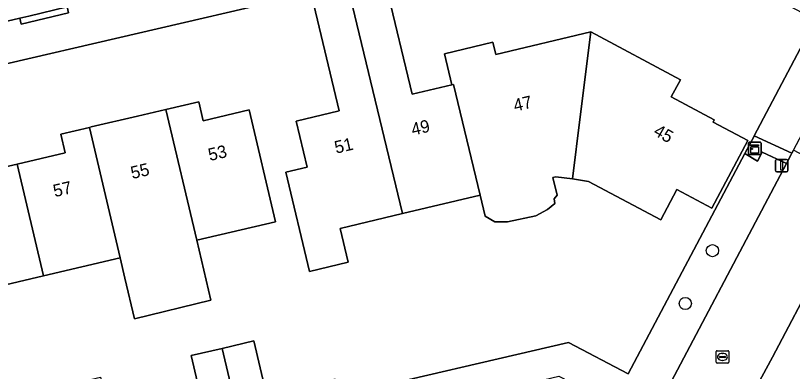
# Model space of a CAD drawing. Extents: x 158455 to 159797, y 387218 to 388672.
# Drawn here: x 159351.4 to 159413.6, y 388459.7 to 388488.3 of the extents above; entities that cross this region are included whole.
import ezdxf

# ---------------------------------------------------------------- set-up
doc = ezdxf.new("R2010")
doc.units = 0
for name, color, linetype in [('IMGEO_Boom', 7, 'Continuous'), ('IMGEO_Erf', 7, 'Continuous'), ('IMGEO_Groenvoorziening', 7, 'Continuous'), ('IMGEO_Kast', 7, 'Continuous'), ('IMGEO_Kolk', 7, 'Continuous'), ('IMGEO_Lichtmast', 7, 'Continuous'), ('IMGEO_Pand', 7, 'Continuous'), ('IMGEO_Pand_nummerreeks', 7, 'Continuous'), ('IMGEO_Rijbaan_lokaal_open', 7, 'Continuous'), ('IMGEO_Voetpad_open', 7, 'Continuous')]:
    doc.layers.add(name, color=color, linetype=linetype)

msp = doc.modelspace()

# ---------------------------------------------------------------- linework, layer by layer
at = {"layer": 'IMGEO_Boom'}
for centre in [(159407.222, 388469.43), (159405.051, 388465.191)]:
    msp.add_circle(centre, 0.489, dxfattribs=at)
at = {"layer": 'IMGEO_Erf'}
for points in [[(159409.819, 388477.225), (159410.189, 388477.922), (159410.562, 388478.628), (159410.578, 388478.658), (159415.494, 388487.946), (159403.137, 388494.486)], [(159381.109, 388490.566), (159383.17, 388481.977), (159386.348, 388482.74), (159385.751, 388485.228), (159389.64, 388486.162), (159389.881, 388485.16), (159397.475, 388486.983), (159404.664, 388483.151), (159403.924, 388481.763), (159407.364, 388479.929), (159407.271, 388479.754), (159410.074, 388478.26), (159407.188, 388472.848), (159404.386, 388474.343), (159403.079, 388471.891), (159397.282, 388474.981), (159396.012, 388475.184), (159394.672, 388475.35), (159394.44, 388475.294), (159394.781, 388473.874), (159394.545, 388473.58), (159394.606, 388473.215), (159394.003, 388472.729), (159393.069, 388472.214), (159390.813, 388471.754), (159389.787, 388471.737), (159389.017, 388472.192), (159388.608, 388473.895), (159382.381, 388472.4), (159377.392, 388471.202), (159378.039, 388468.505), (159374.944, 388467.766), (159373.045, 388475.717), (159374.749, 388476.126), (159373.862, 388479.823), (159377.321, 388480.653), (159375.277, 388489.167)], [(159373.435, 388489.753), (159336.805, 388481.216)], [(159348.835, 388475.747), (159351.517, 388476.377), (159355.355, 388477.279), (159355.002, 388478.78), (159357.297, 388479.32), (159357.446, 388479.355), (159361.168, 388480.23), (159363.429, 388480.761), (159366.065, 388481.381), (159366.423, 388479.859), (159370.115, 388480.727), (159372.225, 388471.751), (159365.899, 388470.264), (159366.273, 388468.673), (159367.028, 388465.462), (159360.912, 388463.95), (159360.141, 388467.231), (159359.762, 388468.845), (159353.628, 388467.403), (159347.495, 388465.961)], [(159333.769, 388476.329), (159338.906, 388454.81), (159341.438, 388455.405), (159342.455, 388451.077), (159354.175, 388453.833), (159353.17, 388458.108), (159355.676, 388458.697), (159358.192, 388459.288), (159359.198, 388455.006), (159366.48, 388456.674), (159365.462, 388461.002), (159367.941, 388461.585), (159370.474, 388462.18), (159371.491, 388457.852), (159376.637, 388459.047), (159376.986, 388459.126), (159377.276, 388457.779), (159395.695, 388462.06), (159400.461, 388459.544), (159409.819, 388477.225)], [(159419.261, 388474.584), (159412.035, 388460.867), (159398.439, 388435.755), (159403.247, 388433.184), (159404.836, 388436.154), (159405.986, 388438.304), (159407.312, 388437.595), (159409.133, 388440.999), (159410.891, 388444.286), (159409.585, 388444.985), (159410.799, 388447.254), (159412.002, 388449.503), (159413.36, 388448.777), (159413.582, 388449.192), (159415.127, 388452.081)]]:
    msp.add_lwpolyline(points, dxfattribs=at)
at = {"layer": 'IMGEO_Groenvoorziening'}
for points in [[(159417.025, 388483.765), (159417.27, 388484.23), (159417.133, 388486.589), (159417.104, 388487.094), (159415.494, 388487.946), (159410.578, 388478.658), (159413.589, 388477.243), (159413.725, 388477.501)], [(159395.695, 388462.06), (159377.276, 388457.779), (159376.986, 388459.126), (159376.637, 388459.047), (159377.506, 388455.18), (159394.906, 388459.355), (159402.189, 388455.608), (159413.151, 388476.411), (159411.198, 388477.337), (159410.828, 388476.625), (159409.819, 388477.225), (159400.461, 388459.544)]]:
    msp.add_lwpolyline(points, close=True, dxfattribs=at)
at = {"layer": 'IMGEO_Kast'}
for p, q in [((159410.12, 388477.21), (159410.12, 388478.051)), ((159410.12, 388478.051), (159410.12, 388477.21)), ((159410.195, 388478.135), (159411.036, 388478.135)), ((159411.036, 388478.135), (159410.195, 388478.135)), ((159411.12, 388478.06), (159411.12, 388477.219)), ((159411.12, 388477.219), (159411.12, 388478.06)), ((159411.045, 388477.135), (159410.204, 388477.135)), ((159410.204, 388477.135), (159411.045, 388477.135))]:
    msp.add_line(p, q, dxfattribs=at)
for points in [[(159410.315, 388477.925), (159410.915, 388477.925), (159410.915, 388477.84), (159410.315, 388477.84), (159410.315, 388477.925)], [(159410.315, 388477.75), (159410.915, 388477.75), (159410.915, 388477.261), (159410.315, 388477.261), (159410.315, 388477.75)]]:
    msp.add_lwpolyline(points, dxfattribs=at)
msp.add_circle((159410.399, 388477.599), 0.0377, dxfattribs=at)
for centre, start, end in [((159410.198, 388478.057), 92.4484, 184.28452), ((159410.198, 388478.057), 92.4484, 184.28452), ((159411.042, 388478.057), 2.4484, 94.28452), ((159411.042, 388478.057), 2.4484, 94.28452), ((159410.198, 388477.213), 182.4484, 274.28452), ((159410.198, 388477.213), 182.4484, 274.28452), ((159411.042, 388477.213), 272.4484, 4.28452), ((159411.042, 388477.213), 272.4484, 4.28452)]:
    msp.add_arc(centre, 0.0779, start, end, dxfattribs=at)
at = {"layer": 'IMGEO_Kolk'}
for p, q in [((159407.602, 388461.398), (159408.454, 388461.398)), ((159407.527, 388460.472), (159407.527, 388461.324)), ((159407.786, 388460.892), (159407.786, 388460.904)), ((159408.224, 388460.855), (159407.826, 388460.855)), ((159407.829, 388460.941), (159408.227, 388460.941)), ((159408.015, 388461.178), (159408.04, 388461.178)), ((159408.27, 388460.904), (159408.27, 388460.892)), ((159408.528, 388461.324), (159408.528, 388460.472)), ((159408.454, 388460.398), (159407.602, 388460.398)), ((159408.038, 388460.618), (159408.013, 388460.618))]:
    msp.add_line(p, q, dxfattribs=at)
for points in [[(159407.602, 388461.398), (159408.454, 388461.398)], [(159407.527, 388460.472), (159407.527, 388461.324)], [(159408.528, 388461.324), (159408.528, 388460.472)], [(159408.454, 388460.398), (159407.602, 388460.398)]]:
    msp.add_lwpolyline(points, dxfattribs=at)
for centre, radius, start, end in [((159407.604, 388461.322), 0.0765, 91.55205, 178.44795), ((159407.604, 388461.322), 0.0765, 91.55205, 178.44795), ((159408.452, 388461.322), 0.0765, 1.55205, 88.44795), ((159408.452, 388461.322), 0.0765, 1.55205, 88.44795), ((159407.826, 388460.901), 0.0403, 85.87752, 175.75265), ((159407.823, 388460.891), 0.0366, 178.93798, 274.71019), ((159408.227, 388460.898), 0.043, 264.86636, 352.45326), ((159408.231, 388460.903), 0.0386, 1.73085, 96.63898), ((159407.604, 388460.474), 0.0765, 181.55205, 268.44795), ((159407.604, 388460.474), 0.0765, 181.55205, 268.44795), ((159408.452, 388460.474), 0.0765, 271.55205, 358.44795), ((159408.452, 388460.474), 0.0765, 271.55205, 358.44795)]:
    msp.add_arc(centre, radius, start, end, dxfattribs=at)
for centre, major_axis, ratio, start_param, end_param in [((159408.014, 388460.898), (-0.387, 0.002), 0.722429, 4.712389, 7.853982), ((159408.039, 388460.898), (-0.39, 0.002), 0.717154, 1.570796, 4.712389)]:
    msp.add_ellipse(centre, major_axis=major_axis, ratio=ratio, start_param=start_param, end_param=end_param, dxfattribs=at)
at = {"layer": 'IMGEO_Lichtmast'}
for p, q in [((159412.275, 388475.853), (159412.275, 388476.653)), ((159412.275, 388476.653), (159412.275, 388475.853)), ((159412.375, 388476.753), (159413.165, 388476.753)), ((159413.165, 388476.753), (159412.375, 388476.753)), ((159413.265, 388476.653), (159413.265, 388475.853)), ((159413.265, 388475.853), (159413.265, 388476.653)), ((159413.165, 388475.753), (159412.375, 388475.753)), ((159412.375, 388475.753), (159413.165, 388475.753))]:
    msp.add_line(p, q, dxfattribs=at)
msp.add_lwpolyline([(159412.695, 388476.628), (159412.845, 388476.628), (159412.845, 388475.878), (159412.695, 388475.878), (159412.695, 388476.628)], dxfattribs=at)
for centre, start, end in [((159412.375, 388476.653), 90, 180), ((159412.375, 388476.653), 90, 180), ((159413.165, 388476.653), 0, 90), ((159413.165, 388476.653), 360, 90), ((159412.375, 388475.853), 180, 270), ((159412.375, 388475.853), 180, 270), ((159413.165, 388475.853), 270, 0), ((159413.165, 388475.853), 270, 0)]:
    msp.add_arc(centre, 0.1, start, end, dxfattribs=at)
at = {"layer": 'IMGEO_Pand'}
for points in [[(159386.477, 388482.771), (159386.348, 388482.74), (159383.17, 388481.977), (159381.109, 388490.566), (159378.192, 388489.866), (159382.381, 388472.4), (159388.608, 388473.895)], [(159382.381, 388472.4), (159378.192, 388489.866), (159375.277, 388489.167), (159377.321, 388480.653), (159373.862, 388479.823), (159374.749, 388476.126), (159373.045, 388475.717), (159374.944, 388467.766), (159378.039, 388468.505), (159377.392, 388471.202)], [(159396.63, 388480.17), (159397.475, 388486.983), (159389.881, 388485.16), (159389.64, 388486.162), (159385.751, 388485.228), (159386.348, 388482.74), (159386.477, 388482.771), (159388.608, 388473.895), (159389.017, 388472.192), (159389.787, 388471.737), (159390.813, 388471.754), (159393.069, 388472.214), (159394.003, 388472.729), (159394.606, 388473.215), (159394.545, 388473.58), (159394.781, 388473.874), (159394.44, 388475.294), (159394.672, 388475.35), (159396.012, 388475.184)], [(159407.364, 388479.929), (159403.924, 388481.763), (159404.664, 388483.151), (159397.475, 388486.983), (159396.63, 388480.17), (159396.012, 388475.184), (159397.282, 388474.981), (159403.079, 388471.891), (159404.386, 388474.343), (159407.188, 388472.848), (159410.074, 388478.26), (159407.271, 388479.754)], [(159363.429, 388480.761), (159365.899, 388470.264), (159372.225, 388471.751), (159370.115, 388480.727), (159366.423, 388479.859), (159366.065, 388481.381)], [(159363.429, 388480.761), (159361.168, 388480.23), (159357.446, 388479.355), (159357.297, 388479.32), (159359.762, 388468.845), (159360.141, 388467.231), (159360.912, 388463.95), (159367.028, 388465.462), (159366.273, 388468.673), (159365.899, 388470.264)], [(159353.628, 388467.403), (159359.762, 388468.845), (159357.297, 388479.32), (159355.002, 388478.78), (159355.355, 388477.279), (159351.517, 388476.377)], [(159353.628, 388467.403), (159351.517, 388476.377), (159348.835, 388475.747), (159347.943, 388475.537), (159347.602, 388476.986), (159345.043, 388476.384), (159347.495, 388465.961)], [(159368.96, 388457.257), (159370.932, 388457.721), (159371.491, 388457.852), (159370.474, 388462.18), (159367.941, 388461.585)], [(159368.96, 388457.257), (159367.941, 388461.585), (159365.462, 388461.002), (159366.48, 388456.674)]]:
    msp.add_lwpolyline(points, close=True, dxfattribs=at)
at = {"layer": 'IMGEO_Rijbaan_lokaal_open'}
for points in [[(159335.891, 388484.343), (159336.301, 388484.44), (159339.975, 388485.309), (159345.256, 388486.558), (159351.721, 388488.088), (159352.457, 388488.262), (159355.517, 388488.992), (159358.521, 388489.709), (159363.798, 388490.968), (159374.149, 388493.437), (159380.019, 388494.834), (159389.315, 388497.045)], [(159395.614, 388430.587), (159392.741, 388432.124), (159394.141, 388434.742), (159395.518, 388437.317), (159398.439, 388435.755), (159412.035, 388460.867), (159419.261, 388474.584), (159413.725, 388477.501), (159413.589, 388477.243), (159413.536, 388477.142), (159413.157, 388476.424), (159413.151, 388476.411), (159402.189, 388455.608), (159401.253, 388453.792), (159399.755, 388450.993), (159396.623, 388445.179), (159394.09, 388446.512), (159391.185, 388440.921), (159390.029, 388438.696)]]:
    msp.add_lwpolyline(points, dxfattribs=at)
at = {"layer": 'IMGEO_Voetpad_open'}
for points in [[(159397.759, 388498.842), (159392.948, 388497.91), (159393.058, 388497.423), (159389.425, 388496.558), (159389.315, 388497.045), (159380.019, 388494.834), (159380.129, 388494.347), (159374.259, 388492.95), (159374.149, 388493.437), (159363.798, 388490.968), (159363.908, 388490.481), (159358.631, 388489.222), (159358.521, 388489.709), (159355.517, 388488.992), (159355.627, 388488.505), (159351.831, 388487.601), (159351.721, 388488.088), (159345.256, 388486.558), (159345.365, 388486.071), (159340.084, 388484.822), (159339.975, 388485.309), (159336.301, 388484.44), (159335.891, 388484.343)], [(159336.805, 388481.216), (159373.435, 388489.753)]]:
    msp.add_lwpolyline(points, dxfattribs=at)
for points in [[(159351.721, 388488.088), (159351.831, 388487.601), (159355.627, 388488.505), (159355.517, 388488.992), (159352.457, 388488.262)], [(159410.578, 388478.658), (159410.562, 388478.628), (159410.189, 388477.922), (159409.819, 388477.225), (159410.828, 388476.625), (159411.198, 388477.337), (159413.151, 388476.411), (159413.157, 388476.424), (159413.536, 388477.142), (159413.589, 388477.243)]]:
    msp.add_lwpolyline(points, close=True, dxfattribs=at)

# ---------------------------------------------------------------- texts
at = {"layer": 'IMGEO_Pand_nummerreeks'}
for s, rotation, p in [('47', 13.1723, (159391.407, 388480.582)), ('49', 13.1723, (159383.214, 388478.658)), ('45', 330.33225, (159402.427, 388478.763)), ('51', 13.17329, (159377.068, 388477.21)), ('53', 13.14662, (159366.949, 388476.62)), ('55', 13.14938, (159360.737, 388475.17)), ('57', 13.14662, (159354.525, 388473.718))]:
    msp.add_text(s, height=1, rotation=rotation, dxfattribs=at).set_placement(p)

doc.saveas('drawing.dxf')
